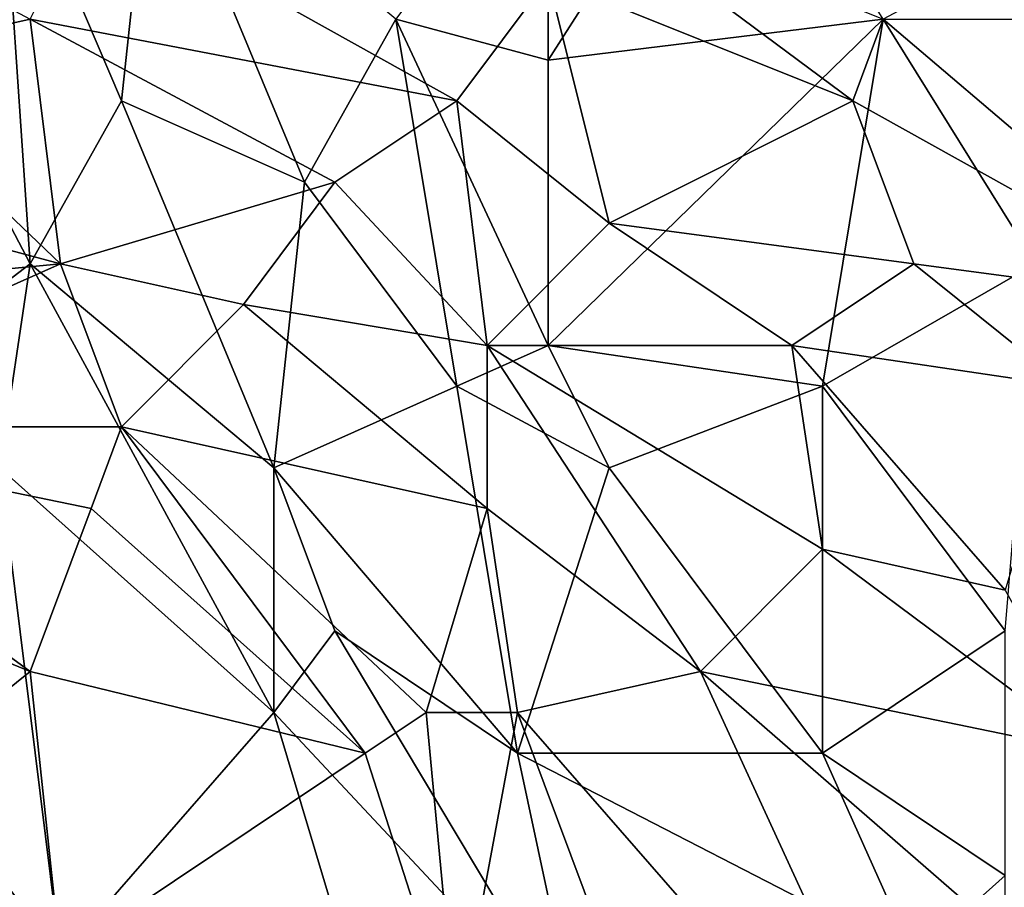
# Model space of a CAD drawing. Extents: x -160 to 10, y -10 to 160.
# Tile 318 of 450: x 0.0419 to 0.0846, y 0.0856 to 0.1233. Entities that reach past the tile are written whole.
import ezdxf

# ---------------------------------------------------------------- set-up
doc = ezdxf.new("R2010")
doc.units = 0

msp = doc.modelspace()

# ---------------------------------------------------------------- linework, layer by layer
for points in [[(0.062422, 0.058292, 0.651207), (0.098325, 0.094278, 0.707415), (0.153116, 0.149106, 0.661847)], [(0.071184, 0.066945, 0.641935), (0.062422, 0.058292, 0.651207), (0.153116, 0.149106, 0.661847)], [(0.073212, 0.068952, 0.639939), (0.071184, 0.066945, 0.641935), (0.153116, 0.149106, 0.661847)], [(0.0752, 0.070919, 0.637953), (0.073212, 0.068952, 0.639939), (0.153116, 0.149106, 0.661847)], [(0.077147, 0.072845, 0.635977), (0.0752, 0.070919, 0.637953), (0.153116, 0.149106, 0.661847)], [(0.079052, 0.07473, 0.634012), (0.077147, 0.072845, 0.635977), (0.153116, 0.149106, 0.661847)], [(0.080917, 0.076574, 0.63206), (0.079052, 0.07473, 0.634012), (0.153116, 0.149106, 0.661847)], [(0.082743, 0.078379, 0.630117), (0.080917, 0.076574, 0.63206), (0.153116, 0.149106, 0.661847)], [(0.08453, 0.080147, 0.628184), (0.082743, 0.078379, 0.630117), (0.153116, 0.149106, 0.661847)], [(0.086383, 0.081978, 0.626145), (0.08453, 0.080147, 0.628184), (0.153116, 0.149106, 0.661847)], [(0.072721, 0.133894, 0.762397), (0.064793, 0.121511, 0.761538), (0.079328, 0.12328, 0.763384)], [(0.064793, 0.121511, 0.761538), (0.072721, 0.133894, 0.762397), (0.064793, 0.132125, 0.761335)], [(0.042329, 0.112666, 0.759609), (0.041008, 0.132125, 0.758796), (0.033079, 0.130356, 0.758403)], [(0.042329, 0.112666, 0.759609), (0.046293, 0.119742, 0.759647), (0.041008, 0.132125, 0.758796)], [(0.047615, 0.132125, 0.759311), (0.041008, 0.132125, 0.758796), (0.046293, 0.119742, 0.759647)], [(0.054222, 0.116204, 0.760451), (0.047615, 0.132125, 0.759311), (0.046293, 0.119742, 0.759647)], [(0.054222, 0.116204, 0.760451), (0.058186, 0.12328, 0.760695), (0.047615, 0.132125, 0.759311)], [(0.058186, 0.12328, 0.760695), (0.064793, 0.121511, 0.761538), (0.064793, 0.132125, 0.761335)], [(0.033079, 0.10559, 0.759349), (0.042329, 0.112666, 0.759609), (0.033079, 0.130356, 0.758403)], [(0.042329, 0.12328, 0.709878), (0.044972, 0.128587, 0.710154), (0.060829, 0.119742, 0.709811)], [(0.060829, 0.119742, 0.709811), (0.044972, 0.128587, 0.710154), (0.064793, 0.125049, 0.710138)], [(0.064793, 0.125049, 0.710138), (0.066114, 0.128587, 0.710403), (0.078007, 0.119742, 0.710002)], [(0.078007, 0.119742, 0.710002), (0.066114, 0.128587, 0.710403), (0.079328, 0.12328, 0.71025)], [(0.034401, 0.121511, 0.709802), (0.035722, 0.126818, 0.710034), (0.042329, 0.12328, 0.709878)], [(0.085935, 0.126818, 0.764172), (0.079328, 0.12328, 0.763384), (0.085935, 0.112666, 0.764222)], [(0.067436, 0.114435, 0.709638), (0.060829, 0.119742, 0.709811), (0.064793, 0.125049, 0.710138)], [(0.067436, 0.114435, 0.709638), (0.064793, 0.125049, 0.710138), (0.078007, 0.119742, 0.710002)], [(0.04365, 0.112666, 0.709497), (0.034401, 0.121511, 0.709802), (0.042329, 0.12328, 0.709878)], [(0.055543, 0.116204, 0.709638), (0.042329, 0.12328, 0.709878), (0.060829, 0.119742, 0.709811)], [(0.04365, 0.112666, 0.709497), (0.042329, 0.12328, 0.709878), (0.055543, 0.116204, 0.709638)], [(0.054222, 0.116204, 0.760451), (0.060829, 0.107359, 0.761339), (0.058186, 0.12328, 0.760695)], [(0.064793, 0.109128, 0.761738), (0.064793, 0.121511, 0.761538), (0.058186, 0.12328, 0.760695)], [(0.058186, 0.12328, 0.760695), (0.060829, 0.107359, 0.761339), (0.064793, 0.109128, 0.761738)], [(0.064793, 0.109128, 0.761738), (0.079328, 0.12328, 0.763384), (0.064793, 0.121511, 0.761538)], [(0.076685, 0.107359, 0.763164), (0.079328, 0.12328, 0.763384), (0.064793, 0.109128, 0.761738)], [(0.076685, 0.107359, 0.763164), (0.085935, 0.112666, 0.764222), (0.079328, 0.12328, 0.763384)], [(0.078007, 0.119742, 0.710002), (0.079328, 0.12328, 0.71025), (0.093864, 0.110897, 0.709713)], [(0.093864, 0.110897, 0.709713), (0.079328, 0.12328, 0.71025), (0.088578, 0.12328, 0.710413)], [(0.04365, 0.112666, 0.709497), (0.030436, 0.116204, 0.709605), (0.034401, 0.121511, 0.709802)], [(0.0529, 0.103821, 0.760687), (0.046293, 0.119742, 0.759647), (0.042329, 0.112666, 0.759609)], [(0.0529, 0.103821, 0.760687), (0.054222, 0.116204, 0.760451), (0.046293, 0.119742, 0.759647)], [(0.06215, 0.109128, 0.709449), (0.055543, 0.116204, 0.709638), (0.060829, 0.119742, 0.709811)], [(0.06215, 0.109128, 0.709449), (0.060829, 0.119742, 0.709811), (0.067436, 0.114435, 0.709638)], [(0.067436, 0.114435, 0.709638), (0.078007, 0.119742, 0.710002), (0.08065, 0.112666, 0.709669)], [(0.08065, 0.112666, 0.709669), (0.078007, 0.119742, 0.710002), (0.093864, 0.110897, 0.709713)], [(0.025151, 0.110897, 0.709453), (0.030436, 0.116204, 0.709605), (0.04365, 0.112666, 0.709497)], [(0.051579, 0.110897, 0.709468), (0.04365, 0.112666, 0.709497), (0.055543, 0.116204, 0.709638)], [(0.051579, 0.110897, 0.709468), (0.055543, 0.116204, 0.709638), (0.06215, 0.109128, 0.709449)], [(0.0529, 0.103821, 0.760687), (0.060829, 0.107359, 0.761339), (0.054222, 0.116204, 0.760451)], [(0.06215, 0.109128, 0.709449), (0.067436, 0.114435, 0.709638), (0.075364, 0.109128, 0.70951)], [(0.075364, 0.109128, 0.70951), (0.067436, 0.114435, 0.709638), (0.08065, 0.112666, 0.709669)], [(0.027793, 0.10559, 0.709346), (0.025151, 0.110897, 0.709453), (0.04365, 0.112666, 0.709497)], [(0.027793, 0.10559, 0.709346), (0.04365, 0.112666, 0.709497), (0.046293, 0.10559, 0.709345)], [(0.033079, 0.10559, 0.759349), (0.041008, 0.103821, 0.759851), (0.042329, 0.112666, 0.759609)], [(0.041008, 0.103821, 0.759851), (0.0529, 0.093207, 0.761048), (0.042329, 0.112666, 0.759609)], [(0.0529, 0.093207, 0.761048), (0.0529, 0.103821, 0.760687), (0.042329, 0.112666, 0.759609)], [(0.046293, 0.10559, 0.709345), (0.04365, 0.112666, 0.709497), (0.051579, 0.110897, 0.709468)], [(0.075364, 0.109128, 0.70951), (0.08065, 0.112666, 0.709669), (0.087257, 0.107359, 0.709523)], [(0.076685, 0.107359, 0.763164), (0.084614, 0.096745, 0.764065), (0.085935, 0.112666, 0.764222)], [(0.087257, 0.107359, 0.709523), (0.08065, 0.112666, 0.709669), (0.093864, 0.110897, 0.709713)], [(0.046293, 0.10559, 0.709345), (0.051579, 0.110897, 0.709468), (0.06215, 0.102052, 0.709322)], [(0.06215, 0.102052, 0.709322), (0.051579, 0.110897, 0.709468), (0.06215, 0.109128, 0.709449)], [(0.060829, 0.107359, 0.761339), (0.067436, 0.103821, 0.762125), (0.064793, 0.109128, 0.761738)], [(0.06215, 0.109128, 0.709449), (0.075364, 0.109128, 0.70951), (0.076685, 0.100283, 0.709337)], [(0.0714, 0.094976, 0.70927), (0.06215, 0.109128, 0.709449), (0.076685, 0.100283, 0.709337)], [(0.06215, 0.102052, 0.709322), (0.06215, 0.109128, 0.709449), (0.0714, 0.094976, 0.70927)], [(0.067436, 0.103821, 0.762125), (0.076685, 0.107359, 0.763164), (0.064793, 0.109128, 0.761738)], [(0.076685, 0.100283, 0.709337), (0.075364, 0.109128, 0.70951), (0.084614, 0.098514, 0.709329)], [(0.084614, 0.098514, 0.709329), (0.075364, 0.109128, 0.70951), (0.087257, 0.107359, 0.709523)], [(0.060829, 0.107359, 0.761339), (0.0529, 0.103821, 0.760687), (0.063471, 0.091438, 0.761949)], [(0.063471, 0.091438, 0.761949), (0.067436, 0.103821, 0.762125), (0.060829, 0.107359, 0.761339)], [(0.076685, 0.091438, 0.763248), (0.076685, 0.107359, 0.763164), (0.067436, 0.103821, 0.762125)], [(0.076685, 0.091438, 0.763248), (0.084614, 0.096745, 0.764065), (0.076685, 0.107359, 0.763164)], [(0.025151, 0.102052, 0.709299), (0.027793, 0.10559, 0.709346), (0.042329, 0.094976, 0.709243)], [(0.044972, 0.102052, 0.709302), (0.027793, 0.10559, 0.709346), (0.046293, 0.10559, 0.709345)], [(0.042329, 0.094976, 0.709243), (0.027793, 0.10559, 0.709346), (0.044972, 0.102052, 0.709302)], [(0.056864, 0.091438, 0.709234), (0.044972, 0.102052, 0.709302), (0.046293, 0.10559, 0.709345)], [(0.059507, 0.093207, 0.709244), (0.046293, 0.10559, 0.709345), (0.06215, 0.102052, 0.709322)], [(0.056864, 0.091438, 0.709234), (0.046293, 0.10559, 0.709345), (0.059507, 0.093207, 0.709244)], [(0.04365, 0.082592, 0.760861), (0.041008, 0.103821, 0.759851), (0.034401, 0.094976, 0.759889)], [(0.04365, 0.082592, 0.760861), (0.0529, 0.093207, 0.761048), (0.041008, 0.103821, 0.759851)], [(0.0529, 0.093207, 0.761048), (0.055543, 0.096745, 0.761121), (0.0529, 0.103821, 0.760687)], [(0.0529, 0.103821, 0.760687), (0.055543, 0.096745, 0.761121), (0.063471, 0.091438, 0.761949)], [(0.063471, 0.091438, 0.761949), (0.076685, 0.091438, 0.763248), (0.067436, 0.103821, 0.762125)], [(0.035722, 0.089669, 0.709219), (0.025151, 0.102052, 0.709299), (0.042329, 0.094976, 0.709243)], [(0.042329, 0.094976, 0.709243), (0.044972, 0.102052, 0.709302), (0.056864, 0.091438, 0.709234)], [(0.059507, 0.093207, 0.709244), (0.06215, 0.102052, 0.709322), (0.063471, 0.093207, 0.709253)], [(0.063471, 0.093207, 0.709253), (0.06215, 0.102052, 0.709322), (0.0714, 0.094976, 0.70927)], [(0.0714, 0.094976, 0.70927), (0.076685, 0.100283, 0.709337), (0.088578, 0.091438, 0.709277)], [(0.088578, 0.091438, 0.709277), (0.076685, 0.100283, 0.709337), (0.084614, 0.098514, 0.709329)], [(0.066114, 0.079054, 0.762432), (0.055543, 0.096745, 0.761121), (0.0529, 0.093207, 0.761048)], [(0.066114, 0.079054, 0.762432), (0.063471, 0.091438, 0.761949), (0.055543, 0.096745, 0.761121)], [(0.084614, 0.086131, 0.764053), (0.084614, 0.096745, 0.764065), (0.076685, 0.091438, 0.763248)], [(0.033079, 0.084362, 0.760293), (0.04365, 0.082592, 0.760861), (0.034401, 0.094976, 0.759889)], [(0.04365, 0.082592, 0.709203), (0.035722, 0.089669, 0.709219), (0.042329, 0.094976, 0.709243)], [(0.04365, 0.082592, 0.709203), (0.042329, 0.094976, 0.709243), (0.056864, 0.091438, 0.709234)], [(0.081971, 0.071978, 0.70921), (0.063471, 0.093207, 0.709253), (0.0714, 0.094976, 0.70927)], [(0.097828, 0.071978, 0.709221), (0.0714, 0.094976, 0.70927), (0.088578, 0.091438, 0.709277)], [(0.081971, 0.071978, 0.70921), (0.0714, 0.094976, 0.70927), (0.097828, 0.071978, 0.709221)], [(0.062422, 0.058292, 0.651207), (0.062621, 0.058686, 0.700992), (0.098325, 0.094278, 0.707415)], [(0.062621, 0.058686, 0.700992), (0.068134, 0.064199, 0.708), (0.098325, 0.094278, 0.707415)], [(0.068134, 0.064199, 0.708), (0.089149, 0.085101, 0.708), (0.098325, 0.094278, 0.707415)], [(0.058186, 0.075516, 0.76193), (0.0529, 0.093207, 0.761048), (0.04365, 0.082592, 0.760861)], [(0.058186, 0.075516, 0.76193), (0.066114, 0.079054, 0.762432), (0.0529, 0.093207, 0.761048)], [(0.056864, 0.091438, 0.709234), (0.059507, 0.093207, 0.709244), (0.060829, 0.079054, 0.709209)], [(0.060829, 0.079054, 0.709209), (0.059507, 0.093207, 0.709244), (0.063471, 0.093207, 0.709253)], [(0.072721, 0.06844, 0.709188), (0.060829, 0.079054, 0.709209), (0.063471, 0.093207, 0.709253)], [(0.072721, 0.06844, 0.709188), (0.063471, 0.093207, 0.709253), (0.081971, 0.071978, 0.70921)], [(0.04365, 0.082592, 0.709203), (0.056864, 0.091438, 0.709234), (0.060829, 0.079054, 0.709209)], [(0.08065, 0.082592, 0.763671), (0.076685, 0.091438, 0.763248), (0.063471, 0.091438, 0.761949)], [(0.066114, 0.079054, 0.762432), (0.08065, 0.082592, 0.763671), (0.063471, 0.091438, 0.761949)], [(0.076685, 0.091438, 0.763248), (0.08065, 0.082592, 0.763671), (0.084614, 0.086131, 0.764053)], [(0.039686, 0.071978, 0.70916), (0.035722, 0.089669, 0.709219), (0.04365, 0.082592, 0.709203)], [(0.084614, 0.063133, 0.764154), (0.084614, 0.086131, 0.764053), (0.08065, 0.082592, 0.763671)]]:
    msp.add_3dface(points)

doc.saveas('drawing.dxf')
